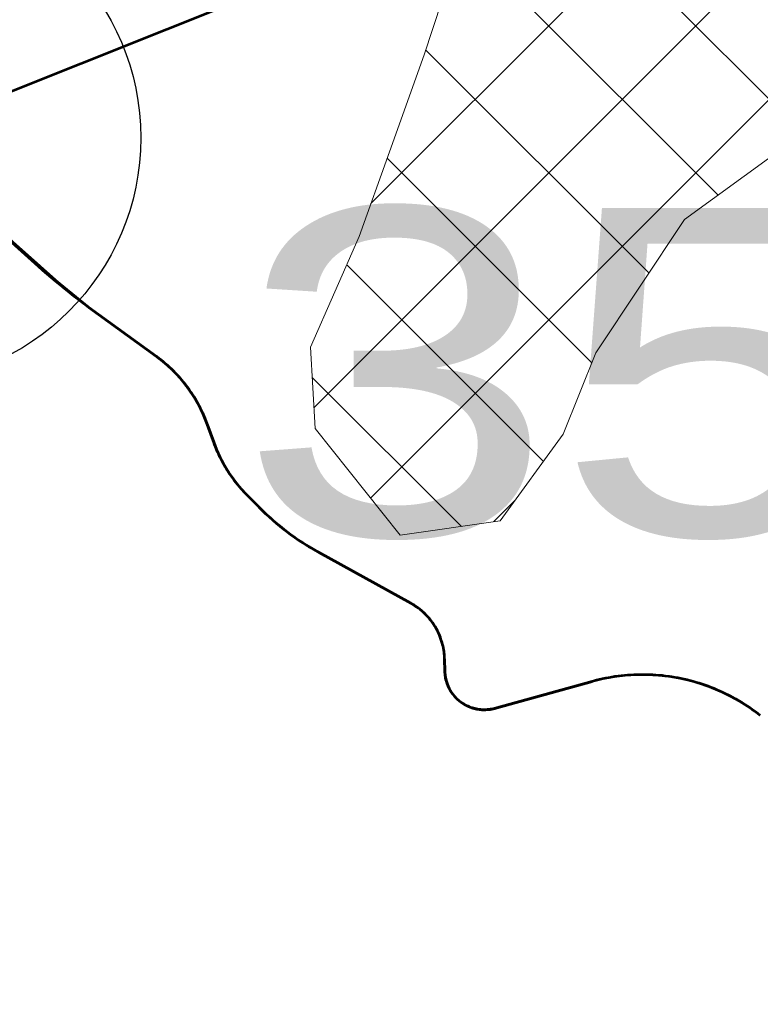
# Model space of a CAD drawing. Extents: x -1643653 to 4543381, y 1624270 to 13878484.
# Drawn here: x 601703 to 602834, y 8966380 to 8967889 of the extents above; entities that cross this region are included whole.
import ezdxf

# ---------------------------------------------------------------- set-up
doc = ezdxf.new("R2010")
doc.units = 0
doc.header["$LTSCALE"] = 200
doc.linetypes.add('MEDIUM_DASHED', pattern=[4.5, 3, -1.5])
for name, color, linetype, lineweight in [('1', 7, 'Continuous', 13), ('15', 7, 'Continuous', 25), ('27', 7, 'Continuous', 53), ('28', 7, 'Continuous', 53), ('29', 7, 'Continuous', 13), ('60', 7, 'Continuous', 53)]:
    doc.layers.add(name, color=color, linetype=linetype, lineweight=lineweight)
doc.layers.add('63', color=7, linetype='Continuous')

msp = doc.modelspace()

# ---------------------------------------------------------------- linework, layer by layer
at = {"layer": '1', "lineweight": 25}
msp.add_spline([(814781, 9009175.5), (814787.2, 9009173.4), (814796.9, 9009173.4), (814799.4, 9009172.4), (814805.1, 9009174.5), (814805.6, 9009176.5), (814811.7, 9009179.5), (814811.7, 9009179.5), (814801.5, 9009181), (814790.7, 9009181.5), (814784.1, 9009183.1), (814777.4, 9009185.1), (814778.4, 9009175.5)], degree=3, dxfattribs=at)
at = {"layer": '15'}
msp.add_circle((601512.9, 8967708.6), 375, dxfattribs=at)
at = {"layer": '27'}
msp.add_line((601780.7, 8967470.7), (601511.4, 8967709.9), dxfattribs=at)
for points in [[(601780.7, 8967470.7), (601511.4, 8967709.9), (601221.6, 8974435.2)], [(602324.4, 8966978.7), (602322.5, 8966980.8), (602320.4, 8966982.7), (602318.3, 8966984.6), (602316.2, 8966986.5), (602314, 8966988.3), (602311.8, 8966990), (602309.5, 8966991.7), (602307.1, 8966993.2), (602304.8, 8966994.8), (602302.3, 8966996.2), (602300.3, 8966997.4), (602159.4, 8967075.3), (602154.5, 8967078.1), (602149.6, 8967080.9), (602144.7, 8967083.8), (602139.9, 8967086.8), (602135.2, 8967089.8), (602130.4, 8967093), (602125.8, 8967096.1), (602121.1, 8967099.4), (602116.5, 8967102.7), (602112, 8967106.1), (602107.5, 8967109.5), (602103.1, 8967113), (602098.7, 8967116.6), (602094.3, 8967120.2), (602090, 8967123.9), (602085.8, 8967127.7), (602081.6, 8967131.5), (602077.5, 8967135.3), (602073.4, 8967139.2), (602069.4, 8967143.2), (602068.6, 8967144), (602068.6, 8967144), (602049.9, 8967163), (602049.9, 8967163), (602047, 8967166), (602044.1, 8967169), (602041.3, 8967172.1), (602038.5, 8967175.3), (602035.9, 8967178.5), (602033.2, 8967181.8), (602030.7, 8967185.1), (602028.2, 8967188.5), (602025.8, 8967191.9), (602023.4, 8967195.4), (602021.1, 8967198.9), (602018.9, 8967202.5), (602016.7, 8967206.1), (602014.6, 8967209.7), (602012.6, 8967213.4), (602010.6, 8967217.1), (602008.7, 8967220.8), (602006.9, 8967224.6), (602005.2, 8967228.4), (602003.5, 8967232.3), (602001.9, 8967236.2), (602000.4, 8967240.1), (601999.2, 8967243.3), (601999.2, 8967243.3), (601989.2, 8967271.1), (601987.8, 8967275), (601986.3, 8967278.9), (601984.7, 8967282.8), (601983, 8967286.6), (601981.2, 8967290.5), (601979.4, 8967294.2), (601977.5, 8967298), (601975.5, 8967301.7), (601973.5, 8967305.3), (601971.4, 8967309), (601969.2, 8967312.6), (601967, 8967316.1), (601964.7, 8967319.6), (601962.3, 8967323.1), (601959.8, 8967326.5), (601957.3, 8967329.8), (601954.8, 8967333.2), (601952.1, 8967336.4), (601949.4, 8967339.6), (601946.7, 8967342.8), (601943.9, 8967345.9), (601941, 8967349), (601938.1, 8967352), (601935.1, 8967354.9), (601932, 8967357.8), (601928.9, 8967360.6), (601925.8, 8967363.4), (601922.6, 8967366.1), (601919.3, 8967368.8), (601916, 8967371.3), (601912.7, 8967373.8), (601911.7, 8967374.6), (601911.7, 8967374.6), (601808.8, 8967449.4), (601808.8, 8967449.4), (601801.7, 8967454.6), (601794.7, 8967459.9), (601787.7, 8967465.3), (601780.7, 8967470.7)], [(602324.4, 8966978.7), (602322.5, 8966980.8), (602320.4, 8966982.7), (602318.3, 8966984.6), (602316.2, 8966986.5), (602314, 8966988.3), (602311.8, 8966990), (602309.5, 8966991.7), (602307.1, 8966993.2), (602304.8, 8966994.8), (602302.3, 8966996.2), (602300.3, 8966997.4), (602159.4, 8967075.3), (602154.5, 8967078.1), (602149.6, 8967080.9), (602144.7, 8967083.8), (602139.9, 8967086.8), (602135.2, 8967089.8), (602130.4, 8967093), (602125.8, 8967096.1), (602121.1, 8967099.4), (602116.5, 8967102.7), (602112, 8967106.1), (602107.5, 8967109.5), (602103.1, 8967113), (602098.7, 8967116.6), (602094.3, 8967120.2), (602090, 8967123.9), (602085.8, 8967127.7), (602081.6, 8967131.5), (602077.5, 8967135.3), (602073.4, 8967139.2), (602069.4, 8967143.2), (602068.6, 8967144), (602068.6, 8967144), (602049.9, 8967163), (602049.9, 8967163), (602047, 8967166), (602044.1, 8967169), (602041.3, 8967172.1), (602038.5, 8967175.3), (602035.9, 8967178.5), (602033.2, 8967181.8), (602030.7, 8967185.1), (602028.2, 8967188.5), (602025.8, 8967191.9), (602023.4, 8967195.4), (602021.1, 8967198.9), (602018.9, 8967202.5), (602016.7, 8967206.1), (602014.6, 8967209.7), (602012.6, 8967213.4), (602010.6, 8967217.1), (602008.7, 8967220.8), (602006.9, 8967224.6), (602005.2, 8967228.4), (602003.5, 8967232.3), (602001.9, 8967236.2), (602000.4, 8967240.1), (601999.2, 8967243.3), (601999.2, 8967243.3), (601989.2, 8967271.1), (601987.8, 8967275), (601986.3, 8967278.9), (601984.7, 8967282.8), (601983, 8967286.6), (601981.2, 8967290.5), (601979.4, 8967294.2), (601977.5, 8967298), (601975.5, 8967301.7), (601973.5, 8967305.3), (601971.4, 8967309), (601969.2, 8967312.6), (601967, 8967316.1), (601964.7, 8967319.6), (601962.3, 8967323.1), (601959.8, 8967326.5), (601957.3, 8967329.8), (601954.8, 8967333.2), (601952.1, 8967336.4), (601949.4, 8967339.6), (601946.7, 8967342.8), (601943.9, 8967345.9), (601941, 8967349), (601938.1, 8967352), (601935.1, 8967354.9), (601932, 8967357.8), (601928.9, 8967360.6), (601925.8, 8967363.4), (601922.6, 8967366.1), (601919.3, 8967368.8), (601916, 8967371.3), (601912.7, 8967373.8), (601911.7, 8967374.6), (601911.7, 8967374.6), (601808.8, 8967449.4), (601808.8, 8967449.4), (601801.7, 8967454.6), (601794.7, 8967459.9), (601787.7, 8967465.3), (601780.7, 8967470.7)], [(602660, 8966888.3), (602655.2, 8966888.3), (602650.4, 8966888.3), (602645.6, 8966888.2), (602640.8, 8966888), (602636, 8966887.8), (602631.2, 8966887.4), (602626.4, 8966887), (602621.6, 8966886.5), (602616.8, 8966885.9), (602612, 8966885.3), (602607.3, 8966884.5), (602602.5, 8966883.7), (602597.8, 8966882.8), (602593.1, 8966881.8), (602588.4, 8966880.8), (602583.7, 8966879.7), (602579, 8966878.4), (602576.9, 8966877.9), (602576.9, 8966877.9), (602428.2, 8966836.8), (602428.2, 8966836.8), (602426.1, 8966836.3), (602424, 8966835.8), (602421.8, 8966835.4), (602419.7, 8966835.1), (602417.5, 8966834.9), (602415.3, 8966834.7), (602413.1, 8966834.7), (602410.9, 8966834.7), (602408.7, 8966834.8), (602406.5, 8966834.9), (602404.4, 8966835.2), (602402.2, 8966835.5), (602400.1, 8966835.9), (602397.9, 8966836.4), (602395.8, 8966837), (602393.7, 8966837.6), (602391.6, 8966838.3), (602389.6, 8966839.1), (602387.6, 8966840), (602385.6, 8966840.9), (602383.7, 8966841.9), (602381.7, 8966843), (602379.9, 8966844.2), (602378.1, 8966845.4), (602376.3, 8966846.7), (602374.6, 8966848), (602372.9, 8966849.4), (602371.2, 8966850.9), (602369.7, 8966852.4), (602368.2, 8966854), (602366.7, 8966855.6), (602365.3, 8966857.3), (602364, 8966859.1), (602362.7, 8966860.8), (602361.5, 8966862.7), (602360.4, 8966864.5), (602359.3, 8966866.5), (602358.3, 8966868.4), (602357.4, 8966870.4), (602356.6, 8966872.4), (602355.8, 8966874.5), (602355.1, 8966876.5), (602354.5, 8966878.6), (602353.9, 8966880.8), (602353.4, 8966882.9), (602353.1, 8966885.1), (602352.7, 8966887.2), (602352.5, 8966889.4), (602352.4, 8966891.6), (602352.3, 8966893.2), (602352.3, 8966893.2), (602351.8, 8966912.3), (602351.8, 8966912.3), (602351.7, 8966915.1), (602351.6, 8966917.9), (602351.3, 8966920.7), (602350.9, 8966923.5), (602350.5, 8966926.3), (602350, 8966929.1), (602349.4, 8966931.9), (602348.8, 8966934.6), (602348, 8966937.4), (602347.2, 8966940.1), (602346.3, 8966942.8), (602345.4, 8966945.4), (602344.3, 8966948.1), (602343.2, 8966950.7), (602342, 8966953.2), (602340.8, 8966955.8), (602339.4, 8966958.2), (602338, 8966960.7), (602336.5, 8966963.1), (602335, 8966965.5), (602333.4, 8966967.8), (602331.7, 8966970.1), (602330, 8966972.3), (602328.2, 8966974.5), (602326.3, 8966976.7), (602324.4, 8966978.7)], [(602660, 8966888.3), (602655.2, 8966888.3), (602650.4, 8966888.3), (602645.6, 8966888.2), (602640.8, 8966888), (602636, 8966887.8), (602631.2, 8966887.4), (602626.4, 8966887), (602621.6, 8966886.5), (602616.8, 8966885.9), (602612, 8966885.3), (602607.3, 8966884.5), (602602.5, 8966883.7), (602597.8, 8966882.8), (602593.1, 8966881.8), (602588.4, 8966880.8), (602583.7, 8966879.7), (602579, 8966878.4), (602576.9, 8966877.9), (602576.9, 8966877.9), (602428.2, 8966836.8), (602428.2, 8966836.8), (602426.1, 8966836.3), (602424, 8966835.8), (602421.8, 8966835.4), (602419.7, 8966835.1), (602417.5, 8966834.9), (602415.3, 8966834.7), (602413.1, 8966834.7), (602410.9, 8966834.7), (602408.7, 8966834.8), (602406.5, 8966834.9), (602404.4, 8966835.2), (602402.2, 8966835.5), (602400.1, 8966835.9), (602397.9, 8966836.4), (602395.8, 8966837), (602393.7, 8966837.6), (602391.6, 8966838.3), (602389.6, 8966839.1), (602387.6, 8966840), (602385.6, 8966840.9), (602383.7, 8966841.9), (602381.7, 8966843), (602379.9, 8966844.2), (602378.1, 8966845.4), (602376.3, 8966846.7), (602374.6, 8966848), (602372.9, 8966849.4), (602371.2, 8966850.9), (602369.7, 8966852.4), (602368.2, 8966854), (602366.7, 8966855.6), (602365.3, 8966857.3), (602364, 8966859.1), (602362.7, 8966860.8), (602361.5, 8966862.7), (602360.4, 8966864.5), (602359.3, 8966866.5), (602358.3, 8966868.4), (602357.4, 8966870.4), (602356.6, 8966872.4), (602355.8, 8966874.5), (602355.1, 8966876.5), (602354.5, 8966878.6), (602353.9, 8966880.8), (602353.4, 8966882.9), (602353.1, 8966885.1), (602352.7, 8966887.2), (602352.5, 8966889.4), (602352.4, 8966891.6), (602352.3, 8966893.2), (602352.3, 8966893.2), (602351.8, 8966912.3), (602351.8, 8966912.3), (602351.7, 8966915.1), (602351.6, 8966917.9), (602351.3, 8966920.7), (602350.9, 8966923.5), (602350.5, 8966926.3), (602350, 8966929.1), (602349.4, 8966931.9), (602348.8, 8966934.6), (602348, 8966937.4), (602347.2, 8966940.1), (602346.3, 8966942.8), (602345.4, 8966945.4), (602344.3, 8966948.1), (602343.2, 8966950.7), (602342, 8966953.2), (602340.8, 8966955.8), (602339.4, 8966958.2), (602338, 8966960.7), (602336.5, 8966963.1), (602335, 8966965.5), (602333.4, 8966967.8), (602331.7, 8966970.1), (602330, 8966972.3), (602328.2, 8966974.5), (602326.3, 8966976.7), (602324.4, 8966978.7)], [(602833.8, 8966826), (602830, 8966828.9), (602826.1, 8966831.8), (602822.2, 8966834.7), (602818.3, 8966837.4), (602814.3, 8966840.1), (602810.2, 8966842.7), (602806.2, 8966845.3), (602802.1, 8966847.8), (602797.9, 8966850.2), (602793.7, 8966852.6), (602789.4, 8966854.8), (602785.2, 8966857.1), (602780.8, 8966859.2), (602776.5, 8966861.2), (602772.1, 8966863.2), (602767.7, 8966865.2), (602763.2, 8966867), (602758.8, 8966868.8), (602754.3, 8966870.5), (602749.7, 8966872.1), (602745.2, 8966873.7), (602740.6, 8966875.2), (602736, 8966876.6), (602731.3, 8966877.9), (602726.7, 8966879.1), (602722, 8966880.3), (602717.3, 8966881.4), (602712.6, 8966882.4), (602707.9, 8966883.3), (602703.2, 8966884.2), (602698.4, 8966884.9), (602693.6, 8966885.6), (602688.8, 8966886.2), (602684.1, 8966886.8), (602679.3, 8966887.2), (602674.5, 8966887.6), (602669.7, 8966887.9), (602664.8, 8966888.1), (602660, 8966888.3)], [(602833.8, 8966826), (602830, 8966828.9), (602826.1, 8966831.8), (602822.2, 8966834.7), (602818.3, 8966837.4), (602814.3, 8966840.1), (602810.2, 8966842.7), (602806.2, 8966845.3), (602802.1, 8966847.8), (602797.9, 8966850.2), (602793.7, 8966852.6), (602789.4, 8966854.8), (602785.2, 8966857.1), (602780.8, 8966859.2), (602776.5, 8966861.2), (602772.1, 8966863.2), (602767.7, 8966865.2), (602763.2, 8966867), (602758.8, 8966868.8), (602754.3, 8966870.5), (602749.7, 8966872.1), (602745.2, 8966873.7), (602740.6, 8966875.2), (602736, 8966876.6), (602731.3, 8966877.9), (602726.7, 8966879.1), (602722, 8966880.3), (602717.3, 8966881.4), (602712.6, 8966882.4), (602707.9, 8966883.3), (602703.2, 8966884.2), (602698.4, 8966884.9), (602693.6, 8966885.6), (602688.8, 8966886.2), (602684.1, 8966886.8), (602679.3, 8966887.2), (602674.5, 8966887.6), (602669.7, 8966887.9), (602664.8, 8966888.1), (602660, 8966888.3)]]:
    msp.add_lwpolyline(points, dxfattribs=at)
at = {"layer": '27', "linetype": 'MEDIUM_DASHED'}
msp.add_lwpolyline([(601512.9, 8967708.6), (602731.7, 8968196.6), (603318.7, 8968315.8), (603537.1, 8968508.5), (603633.4, 8968473.1), (603643.1, 8968267.4), (603893.6, 8968257.8), (604002.1, 8968449.7), (604262.3, 8968559), (604400.7, 8969210), (604237, 8969395.4), (604278.4, 8969874), (603990.3, 8970155.8), (603996, 8970359.3), (603820.8, 8970374.3), (603787.3, 8970477.4), (603702.6, 8970526.4), (603608.4, 8970807.1), (603471.1, 8970932.8), (603483.9, 8971014.8), (603749.4, 8971022.3)], dxfattribs=at)
at = {"layer": '28'}
for p, q in [((601989.2, 8967271.1), (601999.2, 8967243.3)), ((602068.6, 8967144), (602049.9, 8967163)), ((602049.9, 8967163), (602068.6, 8967144)), ((602068.6, 8967144), (602049.9, 8967163)), ((602300.3, 8966997.4), (602159.4, 8967075.3)), ((602159.4, 8967075.3), (602300.3, 8966997.4)), ((602300.3, 8966997.4), (602159.4, 8967075.3)), ((602352.3, 8966893.2), (602351.8, 8966912.3)), ((602351.8, 8966912.3), (602352.3, 8966893.2)), ((602352.3, 8966893.2), (602351.8, 8966912.3)), ((602576.9, 8966877.9), (602428.2, 8966836.8)), ((602428.2, 8966836.8), (602576.9, 8966877.9)), ((602576.9, 8966877.9), (602428.2, 8966836.8))]:
    msp.add_line(p, q, dxfattribs=at)
for points in [[(601911.7, 8967374.6), (601808.8, 8967449.4), (601731.2, 8967512.3), (601395.9, 8967813.8)], [(601395.9, 8967813.8), (601731.2, 8967512.3), (601808.8, 8967449.4), (601911.7, 8967374.6)], [(601911.7, 8967374.6), (601808.8, 8967449.4), (601731.2, 8967512.3), (601395.9, 8967813.8)], [(601999.2, 8967243.3), (601996.8, 8967250.1), (601989.2, 8967271.1)], [(601999.2, 8967243.3), (601996.8, 8967250.1), (601989.2, 8967271.1)]]:
    msp.add_lwpolyline(points, dxfattribs=at)
for points in [[(601999.2, 8967243.3), (601989.2, 8967271.1), (601996.8, 8967250.1)], [(601989.2, 8967271.1), (601996.8, 8967250.1), (601999.2, 8967243.3), (601996.8, 8967250.1)], [(601999.2, 8967243.3), (601989.2, 8967271.1), (601996.8, 8967250.1)]]:
    msp.add_lwpolyline(points, close=True, dxfattribs=at)
for centre, radius, start, end in [((601782.2, 8967196.7), 220, 19.7572, 53.9485), ((601782.2, 8967196.7), 220, 19.7572, 53.9485), ((601782.2, 8967196.7), 220, 19.7572, 53.9485), ((602206.3, 8967317.7), 220, 199.7572, 224.698), ((602206.3, 8967317.7), 220, 199.7572, 224.698), ((602206.3, 8967317.7), 220, 199.7572, 224.698), ((602352.9, 8967425.4), 400, 224.698, 241.062), ((602352.9, 8967425.4), 400, 224.698, 241.062), ((602352.9, 8967425.4), 400, 224.698, 241.062), ((602251.9, 8966909.9), 100, 1.3526, 61.062), ((602251.9, 8966909.9), 100, 1.3526, 61.062), ((602251.9, 8966909.9), 100, 1.3526, 61.062), ((602412.3, 8966894.6), 60, 181.3526, 285.438), ((602412.3, 8966894.6), 60, 181.3526, 285.438), ((602412.3, 8966894.6), 60, 181.3526, 285.438), ((602654.1, 8966598.3), 290, 51.7184, 105.438), ((602654.1, 8966598.3), 290, 51.7184, 105.438), ((602654.1, 8966598.3), 290, 51.7184, 105.438)]:
    msp.add_arc(centre, radius, start, end, dxfattribs=at)
at = {"layer": '29'}
for p, q in [((602238.5, 8967158.2), (605340.2, 8970259.9)), ((602900.4, 8967714.5), (601768.1, 8968846.8)), ((602152.5, 8967296.7), (603589.5, 8968733.7)), ((602239.3, 8967608), (603315.2, 8968683.9)), ((602769.5, 8967621), (602366.6, 8968023.8)), ((602663.9, 8967502), (602322.9, 8967843)), ((602576.7, 8967364.7), (602264, 8967677.3)), ((602502.8, 8967214.1), (602202.4, 8967514.5)), ((602377.5, 8967114.9), (602149.8, 8967342.5)), ((602426.9, 8967122.1), (602459.1, 8967154.3))]:
    msp.add_line(p, q, dxfattribs=at)
at = {"layer": '29', "lineweight": 53}
for p, q in [((601395.9, 8967813.8), (601731.2, 8967512.3)), ((601808.8, 8967449.4), (601911.7, 8967374.6)), ((601996.8, 8967250.1), (601989.2, 8967271.1)), ((601996.8, 8967250.1), (601999.2, 8967243.3)), ((602049.9, 8967163), (602068.6, 8967144)), ((602159.4, 8967075.3), (602300.3, 8966997.4)), ((602351.8, 8966912.3), (602352.3, 8966893.2)), ((602428.2, 8966836.8), (602576.9, 8966877.9))]:
    msp.add_line(p, q, dxfattribs=at)
at = {"layer": '29'}
for points in [[(603436.8, 8968235.3), (603084.7, 8967841.1), (602852.1, 8967681.2), (602718.2, 8967583.6), (602582.9, 8967380.1), (602533, 8967255.6), (602436.7, 8967123.5), (602283.8, 8967101.3), (602154.3, 8967264.3), (602147.2, 8967388.7), (602221.4, 8967557.9), (602267.5, 8967687.1), (602320.4, 8967835.2), (602374.5, 8968000)], [(602374.5, 8968000), (602320.4, 8967835.2), (602267.5, 8967687.1), (602221.4, 8967557.9), (602147.2, 8967388.7), (602154.3, 8967264.3), (602283.8, 8967101.3), (602436.7, 8967123.5), (602533, 8967255.6), (602582.9, 8967380.1), (602718.2, 8967583.6), (602852.1, 8967681.2), (603084.7, 8967841.1), (603436.8, 8968235.3)]]:
    msp.add_lwpolyline(points, dxfattribs=at)
at = {"layer": '29', "lineweight": 53}
for centre, radius, start, end in [((601782.2, 8967196.7), 220, 19.7572, 53.9485), ((602206.3, 8967317.7), 220, 199.7572, 224.698), ((602352.9, 8967425.4), 400, 224.698, 241.062), ((602251.9, 8966909.9), 100, 1.3526, 61.062), ((602412.3, 8966894.6), 60, 181.3526, 285.438), ((602654.1, 8966598.3), 290, 51.7184, 105.438)]:
    msp.add_arc(centre, radius, start, end, dxfattribs=at)
at = {"layer": '60'}
for points in [[(601511.4, 8967709.9), (601731.2, 8967512.3), (601731.2, 8967512.3), (601737.7, 8967506.5), (601744.4, 8967500.7), (601751.1, 8967494.9), (601757.8, 8967489.3), (601764.6, 8967483.7), (601771.4, 8967478.1), (601778.3, 8967472.6), (601785.2, 8967467.2), (601792.2, 8967461.8), (601799.2, 8967456.5), (601806.3, 8967451.3), (601808.8, 8967449.4), (601808.8, 8967449.4), (601911.7, 8967374.6), (601911.7, 8967374.6), (601915, 8967372.1), (601918.3, 8967369.5), (601921.6, 8967366.9), (601924.8, 8967364.2), (601928, 8967361.5), (601931.1, 8967358.6), (601934.2, 8967355.8), (601937.2, 8967352.8), (601940.1, 8967349.9), (601943, 8967346.8), (601945.9, 8967343.7), (601948.6, 8967340.6), (601951.3, 8967337.4), (601954, 8967334.1), (601956.6, 8967330.8), (601959.1, 8967327.5), (601961.6, 8967324.1), (601964, 8967320.6), (601966.3, 8967317.1), (601968.6, 8967313.6), (601970.8, 8967310), (601972.9, 8967306.4), (601975, 8967302.8), (601976.9, 8967299.1), (601978.8, 8967295.3), (601980.7, 8967291.6), (601982.5, 8967287.8), (601984.2, 8967283.9), (601985.8, 8967280.1), (601987.3, 8967276.2), (601988.8, 8967272.2), (601989.2, 8967271.1), (601999.2, 8967243.3), (601999.2, 8967243.3), (602000.7, 8967239.4)], [(602324.4, 8966978.7), (602322.5, 8966980.8), (602320.4, 8966982.7), (602318.3, 8966984.6), (602316.2, 8966986.5), (602314, 8966988.3), (602311.8, 8966990), (602309.5, 8966991.7), (602307.1, 8966993.2), (602304.8, 8966994.8), (602302.3, 8966996.2), (602300.3, 8966997.4), (602159.4, 8967075.3), (602154.5, 8967078.1), (602149.6, 8967080.9), (602144.7, 8967083.8), (602139.9, 8967086.8), (602135.2, 8967089.8), (602130.4, 8967093), (602125.8, 8967096.1), (602121.1, 8967099.4), (602116.5, 8967102.7), (602112, 8967106.1), (602107.5, 8967109.5), (602103.1, 8967113), (602098.7, 8967116.6), (602094.3, 8967120.2), (602090, 8967123.9), (602085.8, 8967127.7), (602081.6, 8967131.5), (602077.5, 8967135.3), (602073.4, 8967139.2), (602069.4, 8967143.2), (602068.6, 8967144), (602068.6, 8967144), (602049.9, 8967163), (602049.9, 8967163), (602047, 8967166), (602044.1, 8967169), (602041.3, 8967172.1), (602038.5, 8967175.3), (602035.9, 8967178.5), (602033.2, 8967181.8), (602030.7, 8967185.1), (602028.2, 8967188.5), (602025.8, 8967191.9), (602023.4, 8967195.4), (602021.1, 8967198.9), (602018.9, 8967202.5), (602016.7, 8967206.1), (602014.6, 8967209.7), (602012.6, 8967213.4), (602010.6, 8967217.1), (602008.7, 8967220.8), (602006.9, 8967224.6), (602005.2, 8967228.4), (602003.5, 8967232.3), (602001.9, 8967236.2), (602000.4, 8967240.1), (601999.2, 8967243.3), (601999.2, 8967243.3), (601989.2, 8967271.1), (601987.8, 8967275), (601986.3, 8967278.9), (601984.7, 8967282.8), (601983, 8967286.6), (601981.2, 8967290.5), (601979.4, 8967294.2), (601977.5, 8967298), (601975.5, 8967301.7), (601973.5, 8967305.3), (601971.4, 8967309), (601969.2, 8967312.6), (601967, 8967316.1), (601964.7, 8967319.6), (601962.3, 8967323.1), (601959.8, 8967326.5), (601957.3, 8967329.8), (601954.8, 8967333.2), (601952.1, 8967336.4), (601949.4, 8967339.6), (601946.7, 8967342.8), (601943.9, 8967345.9), (601941, 8967349), (601938.1, 8967352), (601935.1, 8967354.9), (601932, 8967357.8), (601928.9, 8967360.6), (601925.8, 8967363.4), (601922.6, 8967366.1), (601919.3, 8967368.8), (601916, 8967371.3), (601912.7, 8967373.8), (601911.7, 8967374.6), (601911.7, 8967374.6), (601808.8, 8967449.4), (601808.8, 8967449.4), (601801.7, 8967454.6), (601794.7, 8967459.9), (601787.7, 8967465.3), (601780.7, 8967470.7)], [(602660, 8966888.3), (602655.2, 8966888.3), (602650.4, 8966888.3), (602645.6, 8966888.2), (602640.8, 8966888), (602636, 8966887.8), (602631.2, 8966887.4), (602626.4, 8966887), (602621.6, 8966886.5), (602616.8, 8966885.9), (602612, 8966885.3), (602607.3, 8966884.5), (602602.5, 8966883.7), (602597.8, 8966882.8), (602593.1, 8966881.8), (602588.4, 8966880.8), (602583.7, 8966879.7), (602579, 8966878.4), (602576.9, 8966877.9), (602576.9, 8966877.9), (602428.2, 8966836.8), (602428.2, 8966836.8), (602426.1, 8966836.3), (602424, 8966835.8), (602421.8, 8966835.4), (602419.7, 8966835.1), (602417.5, 8966834.9), (602415.3, 8966834.7), (602413.1, 8966834.7), (602410.9, 8966834.7), (602408.7, 8966834.8), (602406.5, 8966834.9), (602404.4, 8966835.2), (602402.2, 8966835.5), (602400.1, 8966835.9), (602397.9, 8966836.4), (602395.8, 8966837), (602393.7, 8966837.6), (602391.6, 8966838.3), (602389.6, 8966839.1), (602387.6, 8966840), (602385.6, 8966840.9), (602383.7, 8966841.9), (602381.7, 8966843), (602379.9, 8966844.2), (602378.1, 8966845.4), (602376.3, 8966846.7), (602374.6, 8966848), (602372.9, 8966849.4), (602371.2, 8966850.9), (602369.7, 8966852.4), (602368.2, 8966854), (602366.7, 8966855.6), (602365.3, 8966857.3), (602364, 8966859.1), (602362.7, 8966860.8), (602361.5, 8966862.7), (602360.4, 8966864.5), (602359.3, 8966866.5), (602358.3, 8966868.4), (602357.4, 8966870.4), (602356.6, 8966872.4), (602355.8, 8966874.5), (602355.1, 8966876.5), (602354.5, 8966878.6), (602353.9, 8966880.8), (602353.4, 8966882.9), (602353.1, 8966885.1), (602352.7, 8966887.2), (602352.5, 8966889.4), (602352.4, 8966891.6), (602352.3, 8966893.2), (602352.3, 8966893.2), (602351.8, 8966912.3), (602351.8, 8966912.3), (602351.7, 8966915.1), (602351.6, 8966917.9), (602351.3, 8966920.7), (602350.9, 8966923.5), (602350.5, 8966926.3), (602350, 8966929.1), (602349.4, 8966931.9), (602348.8, 8966934.6), (602348, 8966937.4), (602347.2, 8966940.1), (602346.3, 8966942.8), (602345.4, 8966945.4), (602344.3, 8966948.1), (602343.2, 8966950.7), (602342, 8966953.2), (602340.8, 8966955.8), (602339.4, 8966958.2), (602338, 8966960.7), (602336.5, 8966963.1), (602335, 8966965.5), (602333.4, 8966967.8), (602331.7, 8966970.1), (602330, 8966972.3), (602328.2, 8966974.5), (602326.3, 8966976.7), (602324.4, 8966978.7)], [(602833.8, 8966826), (602830, 8966828.9), (602826.1, 8966831.8), (602822.2, 8966834.7), (602818.3, 8966837.4), (602814.3, 8966840.1), (602810.2, 8966842.7), (602806.2, 8966845.3), (602802.1, 8966847.8), (602797.9, 8966850.2), (602793.7, 8966852.6), (602789.4, 8966854.8), (602785.2, 8966857.1), (602780.8, 8966859.2), (602776.5, 8966861.2), (602772.1, 8966863.2), (602767.7, 8966865.2), (602763.2, 8966867), (602758.8, 8966868.8), (602754.3, 8966870.5), (602749.7, 8966872.1), (602745.2, 8966873.7), (602740.6, 8966875.2), (602736, 8966876.6), (602731.3, 8966877.9), (602726.7, 8966879.1), (602722, 8966880.3), (602717.3, 8966881.4), (602712.6, 8966882.4), (602707.9, 8966883.3), (602703.2, 8966884.2), (602698.4, 8966884.9), (602693.6, 8966885.6), (602688.8, 8966886.2), (602684.1, 8966886.8), (602679.3, 8966887.2), (602674.5, 8966887.6), (602669.7, 8966887.9), (602664.8, 8966888.1), (602660, 8966888.3)]]:
    msp.add_lwpolyline(points, dxfattribs=at)

# ---------------------------------------------------------------- texts
at = {"layer": '63', "width": 1.3}
msp.add_text(' 3561.80 ha', height=500, dxfattribs=at).set_placement((601795, 8967101.1))

doc.saveas('drawing.dxf')
